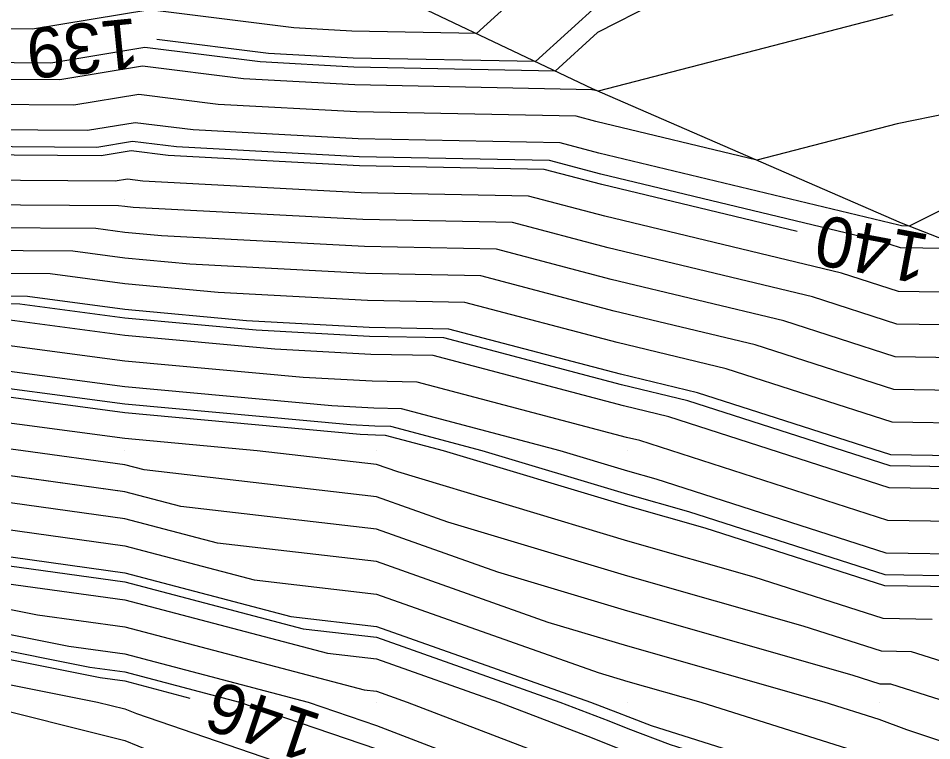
# Model space of a CAD drawing. Extents: x 2354170 to 2357230, y 866100 to 868290.
# Drawn here: x 2355865.74 to 2355902.07, y 867188.48 to 867217.21 of the extents above; entities that cross this region are included whole.
import ezdxf

# ---------------------------------------------------------------- set-up
doc = ezdxf.new("R2010")
doc.units = 0
for name, color, linetype in [('Default', 7, 'Continuous'), ('DTM Contours Major', 7, 'Continuous'), ('DTM Contours Minor', 7, 'Continuous'), ('Exist DTM QL2 LIDAR Elevation Point', 7, 'Continuous'), ('PH Exist DTM Breakline', 7, 'Continuous')]:
    doc.layers.add(name, color=color, linetype=linetype)

msp = doc.modelspace()

# ---------------------------------------------------------------- linework, layer by layer
at = {"layer": 'Default'}
for points in [[(2355951.864, 867262.928), (2355949.982, 867260.057), (2355949.956, 867260.014), (2355949.896, 867259.927), (2355943.143, 867250.013), (2355939.982, 867244.689), (2355937.379, 867240.013), (2355929.982, 867232.891), (2355924.836, 867230.013), (2355919.982, 867227.815), (2355913.972, 867226.023), (2355909.982, 867224.201), (2355906.962, 867223.033), (2355900.334, 867221.683), (2355892.385, 867219.619), (2355888.883, 867217.819), (2355886.311, 867215.484), (2355879.064, 867215.629), (2355875.695, 867215.809), (2355871.257, 867216.368)], [(2355889.202, 867221.359), (2355883.961, 867216.601), (2355879.001, 867216.7), (2355876.695, 867216.824), (2355870.976, 867217.544), (2355866.301, 867216.771), (2355861.467, 867216.806), (2355856.902, 867215.956), (2355851.298, 867215.634), (2355848.297, 867214.757), (2355841.564, 867213.533), (2355839.798, 867213.102), (2355837.787, 867212.121), (2355836.227, 867211.373), (2355833.245, 867209.336), (2355825.247, 867204.33), (2355822.248, 867202.727), (2355815.359, 867194.758), (2355811.102, 867190.592), (2355803.699, 867176.008), (2355798.513, 867166.821)], [(2355900.516, 867217.349), (2355888.804, 867214.308), (2355888.58, 867214.362), (2355888.553, 867214.369), (2355879.127, 867214.557), (2355874.695, 867214.795), (2355870.68, 867215.3), (2355867.398, 867214.758), (2355861.03, 867214.804), (2355857.81, 867214.205), (2355850.87, 867213.806), (2355848.845, 867213.214), (2355840.76, 867211.744), (2355839.891, 867211.532), (2355838.902, 867211.05), (2355838.135, 867210.682), (2355836.668, 867209.68), (2355825.783, 867202.867), (2355823.898, 867201.86), (2355819.568, 867196.851), (2355812.032, 867189.476), (2355805.937, 867177.468), (2355799.587, 867166.22)], [(2355904.86, 867213.863), (2355900.699, 867213.016), (2355895.115, 867211.566), (2355888.703, 867213.105), (2355887.921, 867213.312), (2355879.19, 867213.486), (2355873.695, 867213.781), (2355870.532, 867214.179), (2355867.946, 867213.752), (2355860.811, 867213.803), (2355858.264, 867213.329), (2355850.656, 867212.892), (2355849.119, 867212.443), (2355840.358, 867210.85), (2355839.938, 867210.748), (2355839.459, 867210.514), (2355839.088, 867210.337), (2355838.379, 867209.852), (2355826.051, 867202.136), (2355824.723, 867201.426), (2355821.673, 867197.897), (2355812.497, 867188.918), (2355807.056, 867178.198), (2355800.124, 867165.919)], [(2355909.953, 867213.315), (2355901.174, 867208.946), (2355900.861, 867208.951), (2355900.765, 867208.982), (2355888.826, 867211.849), (2355887.29, 867212.254), (2355879.253, 867212.414), (2355872.696, 867212.766), (2355870.384, 867213.057), (2355868.494, 867212.745), (2355860.592, 867212.802), (2355858.717, 867212.453), (2355850.442, 867211.978), (2355849.392, 867211.671), (2355840.27, 867210.013), (2355839.981, 867209.957), (2355839.395, 867209.588), (2355826.319, 867201.404), (2355825.548, 867200.992), (2355823.777, 867198.944), (2355812.962, 867188.359), (2355808.175, 867178.928), (2355800.661, 867165.619), (2355788.116, 867137.035)], [(2355896.716, 867208.727), (2355888.948, 867210.592), (2355886.659, 867211.196), (2355879.316, 867211.343), (2355871.696, 867211.752), (2355870.235, 867211.936), (2355869.042, 867211.738), (2355860.373, 867211.801), (2355859.171, 867211.577), (2355850.228, 867211.064), (2355849.666, 867210.9), (2355844.787, 867210.013), (2355839.981, 867209.088), (2355830.213, 867202.942), (2355826.587, 867200.673), (2355826.373, 867200.558), (2355825.882, 867199.99), (2355813.427, 867187.801), (2355809.598, 867180.257)], [(2355908.104, 867206.23), (2355900.74, 867206.348), (2355898.475, 867207.078), (2355889.071, 867209.336), (2355886.027, 867210.139), (2355879.379, 867210.271), (2355870.696, 867210.737), (2355870.087, 867210.814), (2355869.59, 867210.732), (2355860.154, 867210.8), (2355859.625, 867210.702), (2355850.013, 867210.15), (2355849.94, 867210.128), (2355849.305, 867210.013), (2355839.981, 867208.219), (2355827.504, 867200.369), (2355826.87, 867200.005), (2355825.618, 867198.719), (2355813.892, 867187.243), (2355810.413, 867180.388), (2355801.735, 867165.017), (2355789.965, 867138.2)], [(2355909.526, 867204.905), (2355900.68, 867205.047), (2355897.33, 867206.125), (2355889.194, 867208.079), (2355885.396, 867209.081), (2355879.442, 867209.2), (2355870.304, 867209.69), (2355869.982, 867209.72), (2355869.723, 867209.754), (2355859.981, 867209.819), (2355859.794, 867209.826), (2355849.981, 867209.307), (2355849.066, 867209.098), (2355839.981, 867207.349), (2355828.826, 867200.331), (2355827.162, 867199.378), (2355823.88, 867196.004), (2355814.357, 867186.685), (2355811.532, 867181.118), (2355802.272, 867164.717), (2355790.89, 867138.782)], [(2355956.005, 867207.892), (2355949.982, 867205.368), (2355943.609, 867203.639), (2355939.982, 867202.213), (2355933.095, 867203.126), (2355929.982, 867203.215), (2355924.332, 867204.363), (2355919.982, 867203.587), (2355914.719, 867202.893), (2355909.928, 867203.228), (2355908.7, 867203.616), (2355900.619, 867203.745), (2355896.186, 867205.173), (2355889.317, 867206.823), (2355884.764, 867208.024), (2355879.505, 867208.129), (2355871.433, 867208.562), (2355869.982, 867208.695), (2355868.819, 867208.85), (2355859.981, 867208.908), (2355858.917, 867208.949), (2355857.984, 867208.9)], [(2355907.873, 867202.327), (2355900.559, 867202.444), (2355895.041, 867204.221), (2355889.439, 867205.566), (2355884.133, 867206.966), (2355879.568, 867207.057), (2355872.562, 867207.433), (2355869.982, 867207.671), (2355867.914, 867207.946), (2355859.981, 867207.998), (2355858.041, 867208.072), (2355849.981, 867207.646), (2355846.912, 867206.944), (2355839.981, 867205.61), (2355831.47, 867200.256), (2355827.746, 867198.123), (2355820.403, 867190.575), (2355815.287, 867185.569), (2355813.77, 867182.578), (2355803.347, 867164.116), (2355792.739, 867139.947)], [(2355907.047, 867201.038), (2355900.498, 867201.143), (2355893.896, 867203.269), (2355889.562, 867204.31), (2355883.501, 867205.908), (2355879.631, 867205.986), (2355873.69, 867206.304), (2355869.982, 867206.646), (2355867.01, 867207.042), (2355859.981, 867207.088), (2355857.164, 867207.196), (2355849.981, 867206.816), (2355845.836, 867205.868), (2355839.981, 867204.741), (2355832.792, 867200.218), (2355828.039, 867197.496), (2355818.664, 867187.86), (2355815.753, 867185.01), (2355814.889, 867183.308), (2355803.884, 867163.815), (2355793.663, 867140.529)], [(2355943.257, 867193.173), (2355939.982, 867193.913), (2355935.671, 867194.324), (2355929.982, 867195.661), (2355923.445, 867196.55), (2355919.982, 867197.406), (2355917.979, 867198.01), (2355909.947, 867198.573), (2355906.221, 867199.749), (2355900.438, 867199.841), (2355892.751, 867202.317), (2355889.685, 867203.053), (2355882.87, 867204.851), (2355879.694, 867204.914), (2355874.819, 867205.176), (2355869.982, 867205.621), (2355866.106, 867206.138), (2355859.981, 867206.178), (2355856.287, 867206.319), (2355849.981, 867205.985), (2355844.884, 867204.82)], [(2355905.395, 867198.459), (2355900.378, 867198.54), (2355891.607, 867201.364), (2355889.808, 867201.796), (2355882.239, 867203.793), (2355879.757, 867203.843), (2355875.947, 867204.047), (2355869.982, 867204.597), (2355865.202, 867205.233), (2355859.981, 867205.268), (2355855.41, 867205.442), (2355849.981, 867205.155), (2355843.683, 867203.714), (2355839.981, 867203.002), (2355835.436, 867200.142), (2355828.623, 867196.241), (2355817.168, 867184.466), (2355816.662, 867184.009), (2355816.413, 867183.504), (2355804.958, 867163.214), (2355795.512, 867141.694)], [(2355904.569, 867197.17), (2355900.317, 867197.238), (2355890.462, 867200.412), (2355889.93, 867200.54), (2355881.607, 867202.736), (2355879.819, 867202.771), (2355877.076, 867202.919), (2355869.982, 867203.572), (2355864.298, 867204.329), (2355859.981, 867204.358), (2355854.534, 867204.565), (2355849.981, 867204.325), (2355842.606, 867202.638), (2355839.981, 867202.132), (2355836.758, 867200.105), (2355828.915, 867195.614), (2355818.348, 867184.751), (2355817.097, 867183.619), (2355816.48, 867182.371), (2355805.495, 867162.913), (2355796.437, 867142.276)], [(2355903.743, 867195.881), (2355900.257, 867195.937), (2355891.113, 867198.882), (2355889.982, 867199.203), (2355887.288, 867200.013), (2355880.976, 867201.678), (2355879.882, 867201.7), (2355878.205, 867201.79), (2355869.982, 867202.547), (2355863.393, 867203.425), (2355859.981, 867203.447), (2355853.657, 867203.689), (2355849.981, 867203.494), (2355841.529, 867201.561), (2355839.981, 867201.263), (2355838.08, 867200.067), (2355829.207, 867194.986), (2355819.527, 867185.036), (2355817.532, 867183.23), (2355816.547, 867181.238), (2355806.032, 867162.613), (2355797.361, 867142.858)], [(2355915.688, 867191.153), (2355912.18, 867192.211), (2355909.972, 867192.366), (2355902.917, 867194.592), (2355900.196, 867194.636), (2355893.061, 867196.934), (2355889.982, 867197.809), (2355882.648, 867200.013), (2355880.344, 867200.621), (2355879.945, 867200.628), (2355879.333, 867200.661), (2355869.982, 867201.523), (2355862.489, 867202.521), (2355859.981, 867202.537), (2355852.78, 867202.812), (2355849.981, 867202.664), (2355840.453, 867200.484), (2355839.981, 867200.394), (2355839.402, 867200.029), (2355829.5, 867194.359), (2355822.222, 867186.878)], [(2355902.09, 867193.303), (2355900.136, 867193.334), (2355895.009, 867194.985), (2355889.982, 867196.415), (2355880.83, 867199.165), (2355879.982, 867199.465), (2355875.248, 867200.013), (2355869.982, 867200.498), (2355861.585, 867201.616), (2355859.981, 867201.627), (2355851.904, 867201.935), (2355849.981, 867201.834), (2355842.022, 867200.013), (2355840.397, 867199.597), (2355839.531, 867199.308), (2355829.792, 867193.731), (2355821.887, 867185.606), (2355818.401, 867182.452), (2355816.681, 867178.972), (2355807.106, 867162.012), (2355799.211, 867144.023)], [(2355907.606, 867190.013), (2355901.264, 867192.014), (2355900.076, 867192.033), (2355896.958, 867193.037), (2355889.982, 867195.02), (2355882.823, 867197.171), (2355879.982, 867198.176), (2355870.749, 867199.245), (2355869.982, 867199.447), (2355865.93, 867200.013), (2355860.681, 867200.712), (2355859.981, 867200.717), (2355851.027, 867201.059), (2355849.981, 867201.003), (2355845.652, 867200.013), (2355841.137, 867198.857), (2355838.729, 867198.055), (2355830.084, 867193.104), (2355823.067, 867185.891), (2355818.836, 867182.062), (2355816.748, 867177.839), (2355807.643, 867161.711), (2355800.135, 867144.605)], [(2355931.378, 867180.781), (2355929.982, 867181.254), (2355928.302, 867181.693), (2355919.982, 867184.334), (2355915.987, 867186.018), (2355909.982, 867187.587), (2355902.694, 867190.013), (2355900.438, 867190.725), (2355900.015, 867190.731), (2355898.906, 867191.089), (2355889.982, 867193.626), (2355884.816, 867195.178), (2355879.982, 867196.887), (2355872.207, 867197.788), (2355869.982, 867198.373), (2355860.264, 867199.73), (2355859.981, 867199.786), (2355854.577, 867200.013), (2355850.15, 867200.182), (2355849.981, 867200.173), (2355849.282, 867200.013), (2355841.877, 867198.117), (2355837.928, 867196.801), (2355835.043, 867195.149)], [(2355909.982, 867185.953), (2355901.079, 867188.916), (2355899.982, 867189.319), (2355897.786, 867190.013), (2355889.982, 867192.232), (2355886.81, 867193.185), (2355879.982, 867195.599), (2355873.664, 867196.33), (2355869.982, 867197.299), (2355861.513, 867198.482), (2355859.981, 867198.787), (2355850.823, 867199.171), (2355849.981, 867199.263), (2355842.617, 867197.377), (2355837.127, 867195.548), (2355830.668, 867191.849), (2355825.426, 867186.461), (2355819.705, 867181.284), (2355816.882, 867175.573), (2355808.717, 867161.11), (2355801.984, 867145.769), (2355795.687, 867133.026)], [(2355796.209, 867132.794), (2355802.909, 867146.352), (2355809.254, 867160.809), (2355816.95, 867174.44), (2355820.14, 867180.895), (2355826.606, 867186.746), (2355830.961, 867191.222), (2355836.326, 867194.294), (2355843.356, 867196.638), (2355849.981, 867198.333), (2355851.867, 867198.128), (2355859.981, 867197.788), (2355862.761, 867197.233), (2355869.982, 867196.225), (2355875.121, 867194.873), (2355879.982, 867194.31), (2355888.803, 867191.191), (2355889.982, 867190.837), (2355892.882, 867190.013), (2355899.982, 867187.77), (2355903.529, 867186.465)], [(2355813.257, 867166.648), (2355817.017, 867173.307), (2355820.575, 867180.505), (2355827.786, 867187.031), (2355831.253, 867190.595), (2355835.524, 867193.04), (2355844.096, 867195.898), (2355849.981, 867197.404), (2355852.91, 867197.085), (2355859.981, 867196.788), (2355864.009, 867195.985), (2355869.982, 867195.151), (2355876.579, 867193.416), (2355879.982, 867193.022), (2355888.492, 867190.013), (2355889.569, 867189.6), (2355889.982, 867189.437), (2355890.907, 867189.087), (2355898.127, 867186.806)], [(2355797.254, 867132.331), (2355804.758, 867147.516), (2355810.328, 867160.208), (2355817.084, 867172.174), (2355821.01, 867180.116), (2355828.965, 867187.316), (2355831.545, 867189.967), (2355834.723, 867191.787), (2355844.836, 867195.158), (2355849.981, 867196.475), (2355853.953, 867196.041), (2355859.981, 867195.789), (2355865.258, 867194.736), (2355869.982, 867194.077), (2355878.036, 867191.958), (2355879.982, 867191.733), (2355884.847, 867190.013), (2355888.559, 867188.59), (2355889.982, 867188.028), (2355893.172, 867186.822), (2355899.982, 867184.671), (2355908.43, 867181.565)], [(2355797.776, 867132.1), (2355805.682, 867148.099), (2355810.865, 867159.907), (2355817.151, 867171.041), (2355821.444, 867179.727), (2355830.145, 867187.601), (2355831.837, 867189.34), (2355833.922, 867190.533), (2355845.576, 867194.418), (2355849.981, 867195.546), (2355854.996, 867194.998), (2355859.981, 867194.789), (2355866.506, 867193.488), (2355869.982, 867193.003), (2355879.493, 867190.501), (2355879.982, 867190.444), (2355881.202, 867190.013), (2355887.549, 867187.58), (2355889.982, 867186.618), (2355895.438, 867184.557), (2355899.982, 867183.121), (2355908.437, 867180.013)], [(2355798.299, 867131.868), (2355806.607, 867148.681), (2355811.402, 867159.607), (2355817.218, 867169.908), (2355821.879, 867179.338), (2355831.325, 867187.886), (2355832.129, 867188.712), (2355833.12, 867189.28), (2355846.316, 867193.678), (2355849.981, 867194.617), (2355856.039, 867193.955), (2355859.981, 867193.79), (2355867.755, 867192.24), (2355869.982, 867191.929), (2355877.266, 867190.013), (2355879.982, 867189.084), (2355886.539, 867186.57), (2355889.982, 867185.209), (2355897.703, 867182.292), (2355899.982, 867181.572), (2355904.223, 867180.013)], [(2355802.285, 867138.646), (2355807.531, 867149.263), (2355811.939, 867159.306), (2355817.285, 867168.775), (2355822.314, 867178.948), (2355832.354, 867188.034), (2355832.38, 867188.048), (2355832.418, 867188.084), (2355832.801, 867188.187), (2355847.056, 867192.938), (2355849.981, 867193.687), (2355857.082, 867192.912), (2355859.981, 867192.791), (2355869.003, 867190.991), (2355869.982, 867190.855), (2355872.564, 867190.175)], [(2355799.344, 867131.405), (2355808.456, 867149.845), (2355812.476, 867159.006), (2355817.352, 867167.642), (2355822.749, 867178.559), (2355831.93, 867186.868), (2355832.227, 867187.032), (2355832.671, 867187.44), (2355837.146, 867188.649), (2355847.795, 867192.199), (2355849.981, 867192.758), (2355858.125, 867191.869), (2355859.981, 867191.791), (2355868.898, 867190.013), (2355869.982, 867189.742), (2355870.441, 867189.554), (2355879.982, 867186.289), (2355884.519, 867184.55), (2355889.982, 867182.39), (2355896.275, 867180.013), (2355899.982, 867178.394), (2355902.801, 867177.193)], [(2355799.866, 867131.173), (2355809.381, 867150.428), (2355813.014, 867158.705), (2355817.419, 867166.509), (2355823.183, 867178.17), (2355831.506, 867185.701), (2355832.073, 867186.015), (2355832.924, 867186.797), (2355841.49, 867189.11), (2355848.535, 867191.459), (2355849.981, 867191.829), (2355859.168, 867190.826), (2355859.981, 867190.792), (2355863.887, 867190.013), (2355869.982, 867188.491), (2355872.564, 867187.43), (2355879.982, 867184.892), (2355883.509, 867183.54), (2355889.982, 867180.981), (2355892.545, 867180.013), (2355899.982, 867176.765), (2355905.638, 867174.356)]]:
    msp.add_lwpolyline(points, dxfattribs=at)
at = {"layer": 'DTM Contours Major'}
for points in [[(2355908.088, 867210.332), (2355903.484, 867208.041), (2355900.82, 867208.083), (2355900.001, 867208.347), (2355888.907, 867211.011), (2355886.869, 867211.549), (2355879.295, 867211.7), (2355872.029, 867212.09), (2355870.285, 867212.309), (2355868.859, 867212.074), (2355860.446, 867212.135), (2355859.02, 867211.869), (2355850.299, 867211.369), (2355849.575, 867211.157), (2355843.282, 867210.013), (2355839.981, 867209.378), (2355833.274, 867205.158), (2355826.498, 867200.916), (2355826.098, 867200.703), (2355825.181, 867199.641), (2355815.979, 867190.636)], [(2355816.777, 867172.466), (2355817.039, 867172.929), (2355820.72, 867180.376), (2355828.179, 867187.126), (2355831.35, 867190.385), (2355835.257, 867192.623), (2355844.343, 867195.651), (2355849.981, 867197.095), (2355853.257, 867196.737), (2355859.981, 867196.455), (2355864.426, 867195.569), (2355869.982, 867194.793), (2355877.065, 867192.93), (2355879.982, 867192.592), (2355887.277, 867190.013), (2355889.232, 867189.263), (2355889.982, 867188.967), (2355891.662, 867188.332), (2355899.982, 867185.704), (2355904.738, 867183.955)]]:
    msp.add_lwpolyline(points, dxfattribs=at)
at = {"layer": 'DTM Contours Minor'}
for points in [[(2355891.067, 867217.816), (2355888.777, 867216.639), (2355887.094, 867215.112), (2355879.085, 867215.271), (2355875.362, 867215.471), (2355870.779, 867216.048), (2355867.032, 867215.429), (2355861.176, 867215.472), (2355857.507, 867214.788), (2355851.013, 867214.416), (2355848.662, 867213.728), (2355841.028, 867212.341), (2355839.86, 867212.055), (2355838.53, 867211.407), (2355837.499, 867210.913), (2355835.527, 867209.566), (2355826.407, 867203.857)], [(2355911.313, 867203.131), (2355909.928, 867203.228), (2355908.7, 867203.616), (2355900.619, 867203.745), (2355896.186, 867205.173), (2355889.317, 867206.823), (2355884.764, 867208.024), (2355879.505, 867208.129), (2355871.433, 867208.562), (2355869.982, 867208.695), (2355868.819, 867208.85), (2355859.981, 867208.908), (2355858.917, 867208.949), (2355849.981, 867208.477), (2355847.989, 867208.021), (2355839.981, 867206.48), (2355830.148, 867200.293), (2355827.454, 867198.75), (2355822.141, 867193.289), (2355814.822, 867186.127), (2355812.651, 867181.848), (2355802.809, 867164.416), (2355791.814, 867139.365)], [(2355905.946, 867199.319), (2355900.418, 867199.407), (2355892.37, 867201.999), (2355889.726, 867202.634), (2355882.66, 867204.498), (2355879.715, 867204.557), (2355875.195, 867204.8), (2355869.982, 867205.28), (2355865.805, 867205.836), (2355859.981, 867205.874), (2355855.995, 867206.027), (2355849.981, 867205.709), (2355844.4, 867204.432), (2355839.981, 867203.582), (2355834.555, 867200.168), (2355828.428, 867196.659), (2355816.381, 867184.276), (2355816.372, 867184.268), (2355816.368, 867184.259), (2355804.6, 867163.414), (2355795.422, 867142.505)], [(2355903.192, 867195.022), (2355900.217, 867195.069), (2355892.412, 867197.583), (2355889.982, 867198.274), (2355884.194, 867200.013), (2355880.555, 867200.973), (2355879.924, 867200.986), (2355878.957, 867201.038), (2355869.982, 867201.864), (2355862.791, 867202.822), (2355859.981, 867202.841), (2355853.073, 867203.104), (2355849.981, 867202.941), (2355840.811, 867200.843), (2355839.981, 867200.683), (2355838.962, 867200.042), (2355829.402, 867194.568), (2355820.314, 867185.226), (2355817.821, 867182.971), (2355816.592, 867180.483), (2355806.39, 867162.412), (2355797.978, 867143.246)], [(2355959.983, 867171.724), (2355953.831, 867173.861), (2355949.982, 867174.49), (2355945.988, 867176.018), (2355939.982, 867177.795), (2355933.648, 867180.013), (2355929.982, 867181.254), (2355928.302, 867181.693), (2355919.982, 867184.334), (2355915.987, 867186.018), (2355909.982, 867187.587), (2355902.694, 867190.013), (2355900.438, 867190.725), (2355900.015, 867190.731), (2355898.906, 867191.089), (2355889.982, 867193.626), (2355884.816, 867195.178), (2355879.982, 867196.887), (2355872.207, 867197.788), (2355869.982, 867198.373), (2355864.083, 867199.197)], [(2355848.33, 867193.575), (2355849.981, 867193.997), (2355856.734, 867193.26), (2355859.981, 867193.124), (2355868.587, 867191.407), (2355869.982, 867191.213), (2355874.543, 867190.013), (2355879.982, 867188.152), (2355885.866, 867185.897), (2355889.982, 867184.27), (2355899.213, 867180.782), (2355899.982, 867180.539), (2355901.413, 867180.013), (2355909.982, 867176.565)]]:
    msp.add_lwpolyline(points, dxfattribs=at)
at = {"layer": 'Exist DTM QL2 LIDAR Elevation Point'}
for p, q in [((2355869.982, 867210.013), (2355869.982, 867210.013)), ((2355869.982, 867200.013), (2355869.982, 867200.013)), ((2355879.982, 867200.013), (2355879.982, 867200.013)), ((2355889.982, 867200.013), (2355889.982, 867200.013)), ((2355869.982, 867190.013), (2355869.982, 867190.013)), ((2355879.982, 867190.013), (2355879.982, 867190.013)), ((2355889.982, 867190.013), (2355889.982, 867190.013)), ((2355899.982, 867190.013), (2355899.982, 867190.013))]:
    msp.add_line(p, q, dxfattribs=at)
at = {"layer": 'PH Exist DTM Breakline'}
msp.add_lwpolyline([(2355909.919, 867205.519), (2355900.866, 867209.067), (2355888.576, 867214.407), (2355878.864, 867219.024)], dxfattribs=at)

# ---------------------------------------------------------------- texts
at = {"layer": 'Default'}
for s, rotation, p in [('139', 185.6903, (2355870.429, 867217.221)), ('140', 169.3076, (2355902.054, 867208.586)), ('146', 161.5542, (2355877.891, 867189.477))]:
    msp.add_text(s, height=2, rotation=rotation, dxfattribs=at).set_placement(p)

doc.saveas('drawing.dxf')
